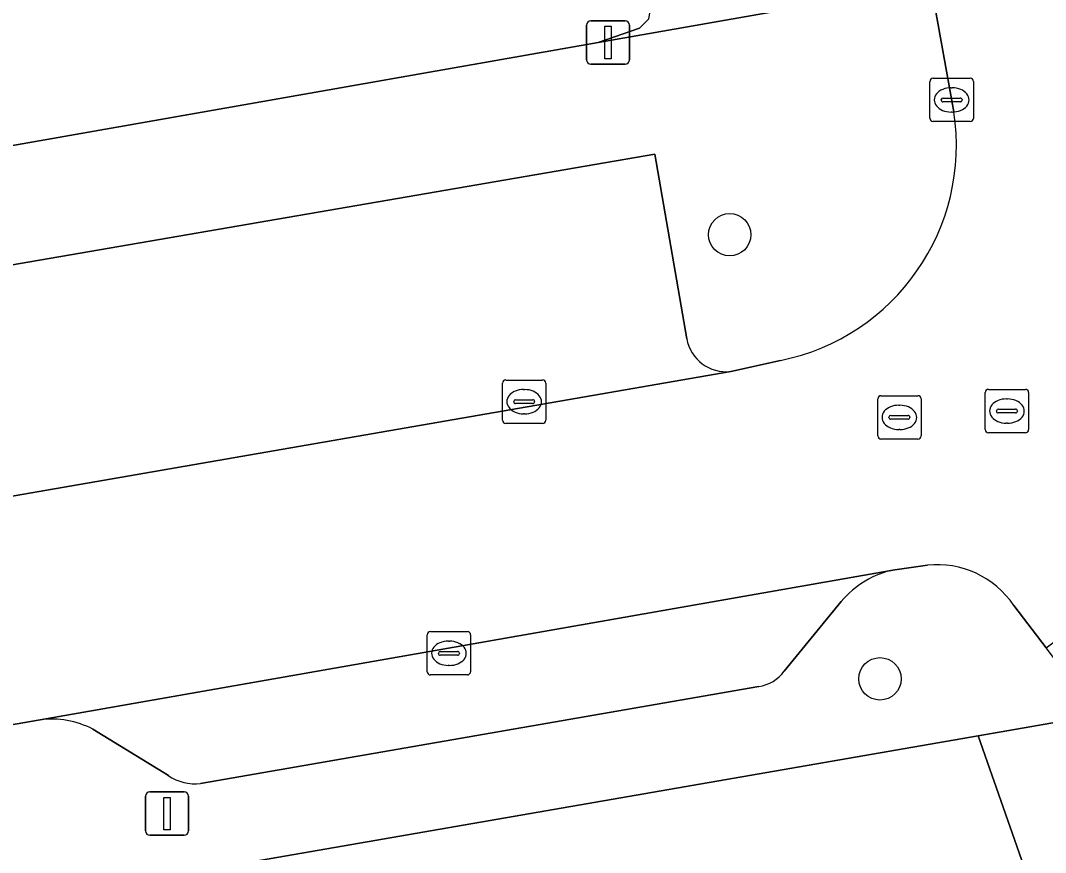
# Model space of a CAD drawing. Extents: x 157793 to 159380, y 380877 to 382313.
# Drawn here: x 158487.67 to 158511.33, y 381373.82 to 381393.01 of the extents above; entities that cross this region are included whole.
import ezdxf

# ---------------------------------------------------------------- set-up
doc = ezdxf.new("R2010")
doc.units = 0
for name, color, linetype in [('IMGEO_Boom', 7, 'Continuous'), ('IMGEO_Erf', 7, 'Continuous'), ('IMGEO_Groenvoorziening', 7, 'Continuous'), ('IMGEO_Kolk', 7, 'Continuous'), ('IMGEO_Lichtmast', 7, 'Continuous'), ('IMGEO_Parkeervlak_open', 7, 'Continuous'), ('IMGEO_Rijbaan_lokaal_open', 7, 'Continuous'), ('IMGEO_Rioolput', 7, 'Continuous'), ('IMGEO_Voetpad_open', 7, 'Continuous')]:
    doc.layers.add(name, color=color, linetype=linetype)

msp = doc.modelspace()

# ---------------------------------------------------------------- linework, layer by layer
at = {"layer": 'IMGEO_Boom'}
for centre in [(158504.039, 381388.072), (158507.508, 381377.825)]:
    msp.add_circle(centre, 0.489, dxfattribs=at)
at = {"layer": 'IMGEO_Erf'}
msp.add_lwpolyline([(158474.035, 381396.043), (158475.493, 381388.023), (158501.001, 381392.51), (158501.958, 381392.834), (158502.166, 381393.042)], dxfattribs=at)
at = {"layer": 'IMGEO_Groenvoorziening'}
for points in [[(158512.514, 381376.986), (158509.776, 381376.511), (158510.885, 381373.346), (158510.042, 381371.446), (158505.984, 381368.702), (158499.712, 381366.433), (158497.973, 381366.222), (158498.671, 381364.123)], [(158498.671, 381364.123), (158497.973, 381366.222), (158499.712, 381366.433), (158505.984, 381368.702), (158510.042, 381371.446), (158510.885, 381373.346), (158509.776, 381376.511), (158489.456, 381372.988), (158489.683, 381368.943)]]:
    msp.add_lwpolyline(points, dxfattribs=at)
at = {"layer": 'IMGEO_Kolk'}
for p, q in [((158508.738, 381391.683), (158509.59, 381391.683)), ((158508.663, 381390.757), (158508.663, 381391.609)), ((158509.151, 381391.463), (158509.176, 381391.463)), ((158509.664, 381391.609), (158509.664, 381390.757)), ((158508.965, 381391.226), (158509.363, 381391.226)), ((158508.922, 381391.177), (158508.922, 381391.189)), ((158509.36, 381391.14), (158508.962, 381391.14)), ((158509.406, 381391.189), (158509.406, 381391.177)), ((158509.174, 381390.903), (158509.149, 381390.903)), ((158509.59, 381390.683), (158508.738, 381390.683)), ((158498.793, 381383.794), (158498.793, 381384.646)), ((158498.868, 381384.72), (158499.72, 381384.72)), ((158499.794, 381384.646), (158499.794, 381383.794)), ((158499.281, 381384.5), (158499.306, 381384.5)), ((158499.052, 381384.214), (158499.052, 381384.226)), ((158499.49, 381384.177), (158499.092, 381384.177)), ((158499.095, 381384.263), (158499.493, 381384.263)), ((158499.536, 381384.226), (158499.536, 381384.214)), ((158499.304, 381383.94), (158499.279, 381383.94)), ((158499.72, 381383.72), (158498.868, 381383.72)), ((158497.131, 381378.915), (158497.983, 381378.915)), ((158497.056, 381377.989), (158497.056, 381378.841)), ((158497.544, 381378.695), (158497.569, 381378.695)), ((158498.057, 381378.841), (158498.057, 381377.989)), ((158497.358, 381378.458), (158497.756, 381378.458)), ((158497.315, 381378.409), (158497.315, 381378.421)), ((158497.753, 381378.372), (158497.355, 381378.372)), ((158497.799, 381378.421), (158497.799, 381378.409)), ((158497.567, 381378.135), (158497.542, 381378.135)), ((158497.983, 381377.915), (158497.131, 381377.915))]:
    msp.add_line(p, q, dxfattribs=at)
for points in [[(158508.738, 381391.683), (158509.59, 381391.683)], [(158508.663, 381390.757), (158508.663, 381391.609)], [(158509.664, 381391.609), (158509.664, 381390.757)], [(158509.59, 381390.683), (158508.738, 381390.683)], [(158498.793, 381383.794), (158498.793, 381384.646)], [(158498.868, 381384.72), (158499.72, 381384.72)], [(158499.794, 381384.646), (158499.794, 381383.794)], [(158499.72, 381383.72), (158498.868, 381383.72)], [(158497.131, 381378.915), (158497.983, 381378.915)], [(158497.056, 381377.989), (158497.056, 381378.841)], [(158498.057, 381378.841), (158498.057, 381377.989)], [(158497.983, 381377.915), (158497.131, 381377.915)]]:
    msp.add_lwpolyline(points, dxfattribs=at)
for centre, radius, start, end in [((158508.74, 381391.607), 0.0765, 91.552, 178.448), ((158508.74, 381391.607), 0.0765, 91.552, 178.448), ((158509.588, 381391.607), 0.0765, 1.552, 88.448), ((158509.588, 381391.607), 0.0765, 1.552, 88.448), ((158508.962, 381391.186), 0.0403, 85.8775, 175.7526), ((158509.367, 381391.188), 0.0386, 1.7309, 96.639), ((158508.959, 381391.176), 0.0366, 178.938, 274.7102), ((158509.363, 381391.183), 0.043, 264.8664, 352.4533), ((158508.74, 381390.759), 0.0765, 181.552, 268.448), ((158508.74, 381390.759), 0.0765, 181.552, 268.448), ((158509.588, 381390.759), 0.0765, 271.552, 358.448), ((158509.588, 381390.759), 0.0765, 271.552, 358.448), ((158498.87, 381384.644), 0.0765, 91.552, 178.448), ((158498.87, 381384.644), 0.0765, 91.552, 178.448), ((158499.718, 381384.644), 0.0765, 1.552, 88.448), ((158499.718, 381384.644), 0.0765, 1.552, 88.448), ((158499.092, 381384.223), 0.0403, 85.8775, 175.7526), ((158499.089, 381384.213), 0.0366, 178.938, 274.7102), ((158499.493, 381384.22), 0.043, 264.8664, 352.4533), ((158499.497, 381384.225), 0.0386, 1.7309, 96.639), ((158498.87, 381383.796), 0.0765, 181.552, 268.448), ((158498.87, 381383.796), 0.0765, 181.552, 268.448), ((158499.718, 381383.796), 0.0765, 271.552, 358.448), ((158499.718, 381383.796), 0.0765, 271.552, 358.448), ((158497.133, 381378.839), 0.0765, 91.552, 178.448), ((158497.133, 381378.839), 0.0765, 91.552, 178.448), ((158497.981, 381378.839), 0.0765, 1.552, 88.448), ((158497.981, 381378.839), 0.0765, 1.552, 88.448), ((158497.355, 381378.418), 0.0403, 85.8775, 175.7526), ((158497.76, 381378.42), 0.0386, 1.7309, 96.639), ((158497.352, 381378.408), 0.0366, 178.938, 274.7102), ((158497.756, 381378.415), 0.043, 264.8664, 352.4533), ((158497.133, 381377.991), 0.0765, 181.552, 268.448), ((158497.133, 381377.991), 0.0765, 181.552, 268.448), ((158497.981, 381377.991), 0.0765, 271.552, 358.448), ((158497.981, 381377.991), 0.0765, 271.552, 358.448)]:
    msp.add_arc(centre, radius, start, end, dxfattribs=at)
for centre, major_axis, ratio, start_param, end_param in [((158509.15, 381391.183), (-0.387, 0.002), 0.722429, 4.712389, 7.853982), ((158509.175, 381391.183), (-0.39, 0.002), 0.717154, 1.570796, 4.712389), ((158499.28, 381384.22), (-0.387, 0.002), 0.722429, 4.712389, 7.853982), ((158499.305, 381384.22), (-0.39, 0.002), 0.717154, 1.570796, 4.712389), ((158497.543, 381378.415), (-0.387, 0.002), 0.722429, 4.712389, 7.853982), ((158497.568, 381378.415), (-0.39, 0.002), 0.717154, 1.570796, 4.712389)]:
    msp.add_ellipse(centre, major_axis=major_axis, ratio=ratio, start_param=start_param, end_param=end_param, dxfattribs=at)
at = {"layer": 'IMGEO_Lichtmast'}
for p, q in [((158500.734, 381392.108), (158500.734, 381392.908)), ((158500.734, 381392.908), (158500.734, 381392.108)), ((158500.834, 381393.008), (158501.624, 381393.008)), ((158501.624, 381393.008), (158500.834, 381393.008)), ((158501.724, 381392.908), (158501.724, 381392.108)), ((158501.724, 381392.108), (158501.724, 381392.908)), ((158501.624, 381392.008), (158500.834, 381392.008)), ((158500.834, 381392.008), (158501.624, 381392.008)), ((158490.554, 381374.316), (158490.554, 381375.116)), ((158490.554, 381375.116), (158490.554, 381374.316)), ((158490.654, 381375.216), (158491.444, 381375.216)), ((158491.444, 381375.216), (158490.654, 381375.216)), ((158491.544, 381375.116), (158491.544, 381374.316)), ((158491.544, 381374.316), (158491.544, 381375.116)), ((158491.444, 381374.216), (158490.654, 381374.216)), ((158490.654, 381374.216), (158491.444, 381374.216))]:
    msp.add_line(p, q, dxfattribs=at)
for points in [[(158501.154, 381392.883), (158501.304, 381392.883), (158501.304, 381392.133), (158501.154, 381392.133), (158501.154, 381392.883)], [(158490.974, 381375.091), (158491.124, 381375.091), (158491.124, 381374.341), (158490.974, 381374.341), (158490.974, 381375.091)]]:
    msp.add_lwpolyline(points, dxfattribs=at)
for centre, start, end in [((158500.834, 381392.908), 90, 180), ((158500.834, 381392.908), 90, 180), ((158501.624, 381392.908), 0, 90), ((158501.624, 381392.908), 360, 90), ((158500.834, 381392.108), 180, 270), ((158500.834, 381392.108), 180, 270), ((158501.624, 381392.108), 270, 0), ((158501.624, 381392.108), 270, 0), ((158490.654, 381375.116), 90, 180), ((158490.654, 381375.116), 90, 180), ((158491.444, 381375.116), 0, 90), ((158491.444, 381375.116), 360, 90), ((158490.654, 381374.316), 180, 270), ((158490.654, 381374.316), 180, 270), ((158491.444, 381374.316), 270, 0), ((158491.444, 381374.316), 270, 0)]:
    msp.add_arc(centre, 0.1, start, end, dxfattribs=at)
at = {"layer": 'IMGEO_Parkeervlak_open'}
for points in [[(158503.047, 381385.672), (158502.313, 381389.933), (158476.663, 381385.514), (158477.371, 381381.22)], [(158476.602, 381380.158), (158504.063, 381384.916)], [(158507.848, 381380.341), (158488.117, 381376.88)], [(158505.298, 381378.001), (158506.615, 381379.607)], [(158491.824, 381375.41), (158504.712, 381377.65)], [(158489.339, 381376.664), (158491.079, 381375.595)]]:
    msp.add_lwpolyline(points, dxfattribs=at)
for centre, radius, start, end in [((158503.96, 381385.839), 0.929, 190.3511, 276.3434), ((158508.239, 381378.282), 2.095, 100.7428, 140.7876), ((158504.583, 381378.53), 0.89, 278.345, 323.4962), ((158488.377, 381374.788), 2.108, 62.8585, 97.0935), ((158491.695, 381376.483), 1.081, 235.25, 276.8585)]:
    msp.add_arc(centre, radius, start, end, dxfattribs=at)
at = {"layer": 'IMGEO_Rijbaan_lokaal_open'}
for points in [[(158512.388, 381402.713), (158509.868, 381416.643), (158504.758, 381415.72), (158507.256, 381401.828), (158507.539, 381400.271), (158508.288, 381396.031), (158508.68, 381393.861), (158509.214, 381390.904)], [(158505.213, 381385.172), (158504.063, 381384.916), (158476.602, 381380.158), (158440.528, 381373.814), (158445.193, 381347.236), (158445.222, 381347.098), (158445.233, 381347.012), (158446.688, 381338.314), (158447.454, 381334.427), (158452.57, 381335.311), (158451.692, 381340.294), (158450.847, 381345.084), (158450.524, 381346.918), (158449.648, 381351.886), (158449.222, 381354.283), (158448.428, 381358.713), (158447.508, 381363.857)], [(158510.596, 381379.519), (158511.348, 381378.54), (158513.621, 381380.251), (158512.985, 381381.086), (158512.75, 381381.808)], [(158452.624, 381370.708), (158488.117, 381376.88), (158507.848, 381380.341), (158508.602, 381380.447)]]:
    msp.add_lwpolyline(points, dxfattribs=at)
for centre, radius, start, end in [((158504.212, 381390.133), 5.061, 281.4039, 8.7651), ((158508.829, 381378.327), 2.132, 33.9853, 96.1005)]:
    msp.add_arc(centre, radius, start, end, dxfattribs=at)
at = {"layer": 'IMGEO_Rioolput'}
for p, q in [((158507.531, 381384.358), (158508.383, 381384.358)), ((158509.939, 381383.578), (158509.939, 381384.43)), ((158510.014, 381384.504), (158510.866, 381384.504)), ((158510.94, 381384.43), (158510.94, 381383.578)), ((158507.456, 381383.432), (158507.456, 381384.284)), ((158507.944, 381384.138), (158507.969, 381384.138)), ((158508.457, 381384.284), (158508.457, 381383.432)), ((158510.427, 381384.284), (158510.452, 381384.284)), ((158507.758, 381383.901), (158508.156, 381383.901)), ((158510.198, 381383.998), (158510.198, 381384.01)), ((158510.636, 381383.961), (158510.238, 381383.961)), ((158510.241, 381384.047), (158510.639, 381384.047)), ((158510.682, 381384.01), (158510.682, 381383.998)), ((158507.715, 381383.852), (158507.715, 381383.864)), ((158508.153, 381383.815), (158507.755, 381383.815)), ((158508.199, 381383.864), (158508.199, 381383.852)), ((158510.45, 381383.724), (158510.425, 381383.724)), ((158507.967, 381383.578), (158507.942, 381383.578)), ((158510.866, 381383.504), (158510.014, 381383.504)), ((158508.383, 381383.358), (158507.531, 381383.358))]:
    msp.add_line(p, q, dxfattribs=at)
for points in [[(158507.531, 381384.358), (158508.383, 381384.358)], [(158509.939, 381383.578), (158509.939, 381384.43)], [(158510.014, 381384.504), (158510.866, 381384.504)], [(158510.94, 381384.43), (158510.94, 381383.578)], [(158507.456, 381383.432), (158507.456, 381384.284)], [(158508.457, 381384.284), (158508.457, 381383.432)], [(158510.866, 381383.504), (158510.014, 381383.504)], [(158508.383, 381383.358), (158507.531, 381383.358)]]:
    msp.add_lwpolyline(points, dxfattribs=at)
for centre, radius, start, end in [((158507.533, 381384.282), 0.0765, 91.552, 178.448), ((158507.533, 381384.282), 0.0765, 91.552, 178.448), ((158508.381, 381384.282), 0.0765, 1.552, 88.448), ((158508.381, 381384.282), 0.0765, 1.552, 88.448), ((158510.016, 381384.428), 0.0765, 91.552, 178.448), ((158510.016, 381384.428), 0.0765, 91.552, 178.448), ((158510.864, 381384.428), 0.0765, 1.552, 88.448), ((158510.864, 381384.428), 0.0765, 1.552, 88.448), ((158507.755, 381383.861), 0.0403, 85.8775, 175.7526), ((158508.16, 381383.863), 0.0386, 1.7309, 96.639), ((158510.238, 381384.007), 0.0403, 85.8775, 175.7526), ((158510.235, 381383.997), 0.0366, 178.938, 274.7102), ((158510.639, 381384.004), 0.043, 264.8664, 352.4533), ((158510.643, 381384.009), 0.0386, 1.7309, 96.639), ((158507.752, 381383.851), 0.0366, 178.938, 274.7102), ((158508.156, 381383.858), 0.043, 264.8664, 352.4533), ((158507.533, 381383.434), 0.0765, 181.552, 268.448), ((158507.533, 381383.434), 0.0765, 181.552, 268.448), ((158508.381, 381383.434), 0.0765, 271.552, 358.448), ((158508.381, 381383.434), 0.0765, 271.552, 358.448), ((158510.016, 381383.58), 0.0765, 181.552, 268.448), ((158510.016, 381383.58), 0.0765, 181.552, 268.448), ((158510.864, 381383.58), 0.0765, 271.552, 358.448), ((158510.864, 381383.58), 0.0765, 271.552, 358.448)]:
    msp.add_arc(centre, radius, start, end, dxfattribs=at)
for centre, major_axis, ratio, start_param, end_param in [((158507.943, 381383.858), (-0.387, 0.002), 0.722429, 4.712389, 7.853982), ((158507.968, 381383.858), (-0.39, 0.002), 0.717154, 1.570796, 4.712389), ((158510.426, 381384.004), (-0.387, 0.002), 0.722429, 4.712389, 7.853982), ((158510.451, 381384.004), (-0.39, 0.002), 0.717154, 1.570796, 4.712389)]:
    msp.add_ellipse(centre, major_axis=major_axis, ratio=ratio, start_param=start_param, end_param=end_param, dxfattribs=at)
at = {"layer": 'IMGEO_Voetpad_open'}
for points in [[(158500.591, 381421.368), (158500.854, 381419.813), (158501.402, 381416.57), (158501.261, 381416.514), (158501.479, 381414.986), (158498.921, 381414.552), (158502.366, 381394.792), (158502.367, 381394.297), (158502.166, 381393.042), (158501.958, 381392.834), (158501.001, 381392.51), (158508.68, 381393.861), (158508.288, 381396.031)], [(158509.214, 381390.904), (158508.68, 381393.861), (158501.001, 381392.51), (158475.493, 381388.023), (158474.035, 381396.043)], [(158477.371, 381381.22), (158476.663, 381385.514), (158502.313, 381389.933), (158503.047, 381385.672)], [(158504.063, 381384.916), (158505.213, 381385.172)], [(158508.602, 381380.447), (158507.848, 381380.341)], [(158506.615, 381379.607), (158505.298, 381378.001)], [(158509.776, 381376.511), (158512.514, 381376.986), (158511.348, 381378.54), (158510.596, 381379.519)], [(158504.712, 381377.65), (158491.824, 381375.41)], [(158488.117, 381376.88), (158452.624, 381370.708)], [(158491.079, 381375.595), (158489.339, 381376.664)], [(158447.5, 381364.418), (158452.986, 381365.391), (158457.387, 381366.172), (158457.116, 381367.731), (158458.103, 381367.902), (158457.962, 381368.535), (158459.975, 381368.817), (158459.926, 381369.105), (158461.342, 381369.394), (158461.336, 381369.318), (158481.462, 381372.891), (158482.608, 381372.832), (158483.468, 381372.608), (158483.952, 381372.034), (158489.456, 381372.988), (158509.776, 381376.511)]]:
    msp.add_lwpolyline(points, dxfattribs=at)
for centre, radius, start, end in [((158504.212, 381390.133), 5.061, 281.4039, 8.7651), ((158503.96, 381385.839), 0.929, 190.3511, 276.3434), ((158508.239, 381378.282), 2.095, 100.7428, 140.7876), ((158508.829, 381378.327), 2.132, 33.9853, 96.1005), ((158504.583, 381378.53), 0.89, 278.345, 323.4962), ((158488.377, 381374.788), 2.108, 62.8585, 97.0935), ((158491.695, 381376.483), 1.081, 235.25, 276.8585)]:
    msp.add_arc(centre, radius, start, end, dxfattribs=at)

doc.saveas('drawing.dxf')
